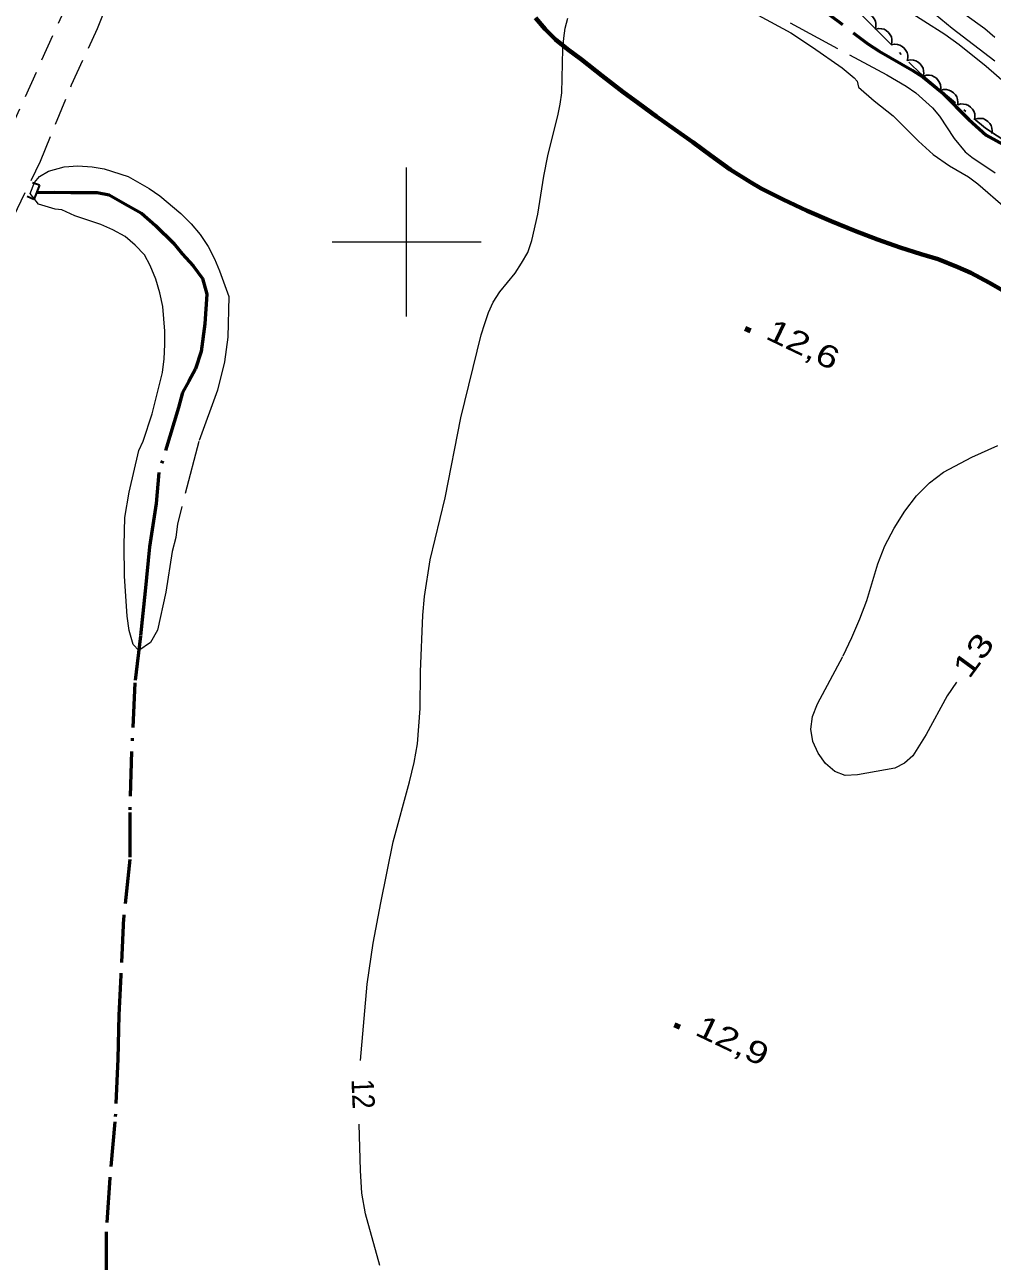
# Model space of a CAD drawing. Extents: x 355726 to 357533, y 5103782 to 5105258.
# Drawn here: x 355974.4 to 356039.3, y 5104531.6 to 5104614.6 of the extents above; entities that cross this region are included whole.
import ezdxf
from ezdxf.enums import TextEntityAlignment as Align

# ---------------------------------------------------------------- set-up
doc = ezdxf.new("R2010")
doc.units = 0
doc.header["$LTSCALE"] = 0.6
for name, pattern in [('DASH_DOUBLE_DOT', [9.2, 5, -1.2, 0.3, -1.2, 0.3, -1.2]), ('DOT_DASHED', [7.7, 5, -1.2, 0.3, -1.2]), ('LONG_DASHED', [7.5, 6, -1.5]), ('MEDIUM_DASHED', [4.5, 3, -1.5])]:
    doc.linetypes.add(name, pattern=pattern)
for name, color, linetype, lineweight in [('1', 7, 'LONG_DASHED', 53), ('19', 7, 'Continuous', 13), ('2', 7, 'LONG_DASHED', 13), ('22', 7, 'Continuous', 13), ('26', 7, 'Continuous', 35), ('3', 7, 'Continuous', 140), ('4', 7, 'DASH_DOUBLE_DOT', 53), ('44', 7, 'Continuous', 25), ('61', 7, 'Continuous', 13)]:
    doc.layers.add(name, color=color, linetype=linetype, lineweight=lineweight)

msp = doc.modelspace()

# ---------------------------------------------------------------- linework, layer by layer
at = {"layer": '1'}
msp.add_lwpolyline([(356026.36, 5104616.74), (356030.95, 5104613.29), (356031.7, 5104612.8), (356033.92, 5104611.53), (356034.66, 5104611.05), (356035.98, 5104609.98), (356037.72, 5104608.21), (356038.88, 5104607.17), (356042.34, 5104605.25)], dxfattribs=at)
at = {"layer": '19', "linetype": 'MEDIUM_DASHED'}
for points in [[(355973.64, 5104601.69), (355975.44, 5104605.41), (355977.53, 5104610.55), (355979.26, 5104614.32), (355981.26, 5104619.25), (355981.79, 5104620.73), (355982.61, 5104622.54), (355982.76, 5104622.85), (355983.09, 5104623.55), (355984.31, 5104626.76), (355985.46, 5104630.01), (355986.84, 5104635.04), (355987.76, 5104638.42), (355988.77, 5104642.09), (355989.92, 5104646.38), (355990.66, 5104649.27), (355991.6, 5104652.15), (355992.52, 5104655.49), (355993.31, 5104657.91), (355994.8, 5104662.81), (355996.35, 5104666.94), (355997.8, 5104670.73)], [(355973.33, 5104607.29), (355976.87, 5104615.17)]]:
    msp.add_lwpolyline(points, dxfattribs=at)
at = {"layer": '2', "linetype": 'Continuous'}
for points in [[(356016.96, 5104618.8), (356025.78, 5104614.03), (356027.24, 5104613.07), (356029.21, 5104611.68), (356030.03, 5104611.01), (356030.22, 5104610.79), (356030.32, 5104610.38)], [(355996.9, 5104545.09), (355997.36, 5104550.21), (355997.77, 5104552.97), (355998.27, 5104555.68), (355999.1, 5104559.76), (356000.2, 5104563.8), (356000.52, 5104565.09), (356000.74, 5104566.33), (356000.92, 5104568.71), (356000.94, 5104571.17), (356001.08, 5104574.98), (356001.21, 5104576.23), (356001.59, 5104578.68), (356002.58, 5104582.83), (356003.63, 5104588.2), (356005.01, 5104593.78), (356005.24, 5104594.54), (356005.49, 5104595.28), (356005.82, 5104595.96), (356006.25, 5104596.66), (356007.29, 5104597.91), (356007.72, 5104598.58), (356008.13, 5104599.3), (356008.41, 5104600.09), (356008.81, 5104601.87), (356009.2, 5104604.41), (356009.47, 5104605.78), (356010.18, 5104608.58), (356010.31, 5104609.25), (356010.41, 5104610.01), (356010.48, 5104612.95), (356010.54, 5104613.66), (356010.64, 5104614.34), (356010.81, 5104615.01)], [(355998.21, 5104531.36), (355997.24, 5104534.82), (355997, 5104536.2), (355996.9, 5104537.72), (355996.82, 5104540.82)]]:
    msp.add_lwpolyline(points, dxfattribs=at)
at = {"layer": '2'}
for points in [[(356030.84, 5104619.09), (356036.61, 5104614.35), (356042.7, 5104609.64)], [(356033.3, 5104615.73), (356036.1, 5104613.93), (356037.07, 5104613.24), (356038.87, 5104611.79), (356041.28, 5104609.69)], [(356037.46, 5104615.27), (356038.8, 5104614.31), (356039.47, 5104613.74)], [(356025.74, 5104614.69), (356032.22, 5104611.21), (356033.52, 5104610.44), (356034.17, 5104610), (356035.28, 5104608.99), (356035.75, 5104608.44), (356036.74, 5104606.93), (356037.48, 5104606.05), (356037.93, 5104605.68), (356039.48, 5104604.63)], [(356030.32, 5104610.38), (356031.37, 5104609.47), (356032.65, 5104608.45), (356034.35, 5104606.76), (356035.32, 5104605.87), (356036.43, 5104605.11), (356037.69, 5104604.36), (356038.32, 5104603.9), (356040.17, 5104602.3)], [(356036.89, 5104570.48), (356036.26, 5104569.55), (356034.85, 5104566.97), (356033.96, 5104565.54), (356033.41, 5104565.04), (356032.75, 5104564.71), (356030.26, 5104564.25), (356029.43, 5104564.22), (356028.73, 5104564.49), (356028.1, 5104565.01), (356027.61, 5104565.71), (356027.26, 5104566.49), (356027.11, 5104567.33), (356027.22, 5104568.17), (356027.56, 5104569.03), (356029.28, 5104572.25), (356029.88, 5104573.48), (356030.41, 5104574.72), (356030.87, 5104575.95), (356031.62, 5104578.42), (356032.09, 5104579.63), (356032.71, 5104580.8), (356033.42, 5104581.95), (356034.2, 5104582.97), (356035.07, 5104583.84), (356036.01, 5104584.55), (356037.93, 5104585.57), (356039.66, 5104586.36)]]:
    msp.add_lwpolyline(points, dxfattribs=at)
msp.add_lwpolyline([(355977.02, 5104605.03), (355977.95, 5104605.1), (355978.92, 5104605.05), (355979.72, 5104604.9), (355981.32, 5104604.39), (355982.74, 5104603.59), (355983.45, 5104603.09), (355984.86, 5104601.9), (355985.56, 5104601.21), (355986.15, 5104600.49), (355986.69, 5104599.69), (355987.11, 5104598.86), (355987.46, 5104598.07), (355988.07, 5104596.34), (355988.02, 5104593.61), (355987.78, 5104591.96), (355987.31, 5104590.06), (355986.06, 5104586.61), (355984.87, 5104582.05), (355984.64, 5104581.1), (355984.52, 5104580.18), (355984.28, 5104579.23), (355983.84, 5104576.51), (355983.29, 5104573.96), (355982.83, 5104573.13), (355982.03, 5104572.6), (355981.66, 5104573), (355981.4, 5104573.94), (355981.25, 5104574.91), (355981.07, 5104577.58), (355981.05, 5104579.66), (355981.11, 5104581.51), (355981.38, 5104583.23), (355982.05, 5104586.01), (355982.32, 5104586.65), (355982.94, 5104588.47), (355983.62, 5104591.25), (355983.74, 5104592.17), (355983.79, 5104593.13), (355983.79, 5104594.01), (355983.64, 5104595.68), (355983.45, 5104596.58), (355983.19, 5104597.51), (355982.8, 5104598.42), (355982.41, 5104599.13), (355981.79, 5104599.78), (355981.12, 5104600.36), (355980.29, 5104600.82), (355979.5, 5104601.17), (355977.75, 5104601.76), (355976.88, 5104602.15), (355976.42, 5104602.21), (355975.32, 5104602.54), (355974.74, 5104603.26), (355975.04, 5104603.98), (355975.37, 5104604.39), (355975.97, 5104604.74)], close=True, dxfattribs=at)
at = {"layer": '22', "linetype": 'LONG_DASHED', "lineweight": 70}
msp.add_lwpolyline([(356040.43, 5104596.49), (356039.11, 5104597.25), (356037.86, 5104597.93), (356036.99, 5104598.32), (356035.65, 5104598.84), (356034.51, 5104599.18), (356033.12, 5104599.62), (356031.59, 5104600.17), (356030.06, 5104600.75), (356028.48, 5104601.4), (356026.87, 5104602.09), (356025.27, 5104602.84), (356023.79, 5104603.59), (356023.08, 5104604.01), (356021.71, 5104604.87), (356020.4, 5104605.8), (356019.21, 5104606.7), (356017.99, 5104607.55), (356016.76, 5104608.42), (356015.58, 5104609.28), (356014.51, 5104610.08), (356013.11, 5104611.15), (356011.74, 5104612.23), (356010.8, 5104612.92), (356009.98, 5104613.57), (356009.3, 5104614.28), (356008.65, 5104615.03)], dxfattribs=at)
at = {"layer": '26'}
for p, q in [((355975.38, 5104603.8), (355974.91, 5104603.97)), ((355975.38, 5104603.8), (355975, 5104602.85)), ((355975, 5104602.85), (355974.54, 5104603.05))]:
    msp.add_line(p, q, dxfattribs=at)
at = {"layer": '3'}
for p, q in [((356022.71, 5104594.2), (356023.07, 5104594.03)), ((356017.97, 5104547.5), (356018.33, 5104547.33))]:
    msp.add_line(p, q, dxfattribs=at)
at = {"layer": '4'}
msp.add_lwpolyline([(355975.19, 5104603.32), (355976.39, 5104603.34), (355977.47, 5104603.32), (355978.55, 5104603.31), (355979.24, 5104603.31), (355980.04, 5104603.15), (355980.95, 5104602.65), (355982.22, 5104601.93), (355983.15, 5104601.11), (355984.37, 5104599.93), (355984.95, 5104599.21), (355985.68, 5104598.4), (355986.3, 5104597.56), (355986.6, 5104596.5), (355986.46, 5104594.5), (355986.22, 5104592.66), (355985.85, 5104591.49), (355985.39, 5104590.66), (355984.97, 5104589.91), (355984.69, 5104588.89), (355983.38, 5104584.54), (355983.2, 5104582.46), (355982.75, 5104579.56), (355982.46, 5104576.57), (355982.16, 5104573.57), (355981.77, 5104570.43), (355981.55, 5104565.82), (355981.43, 5104561.74), (355981.44, 5104558.58), (355981.02, 5104554.67), (355980.83, 5104550.82), (355980.7, 5104548.13), (355980.64, 5104545.21), (355980.44, 5104540.98), (355980.1, 5104537.22), (355979.85, 5104533.61), (355979.84, 5104530.07)], dxfattribs=at)
at = {"layer": '44', "linetype": 'DOT_DASHED'}
msp.add_lwpolyline([(356027.14, 5104618.57), (356034.52, 5104611.25), (356038.84, 5104607.63), (356042.89, 5104604.95)], dxfattribs=at)
at = {"layer": '44'}
for points in [[(356030.4, 5104615.34), (356030.6, 5104615.38), (356030.8, 5104615.36), (356030.96, 5104615.32), (356031.12, 5104615.23), (356031.26, 5104615.12), (356031.37, 5104614.96), (356031.45, 5104614.82), (356031.49, 5104614.65), (356031.49, 5104614.46), (356031.46, 5104614.28)], [(356031.46, 5104614.28), (356031.67, 5104614.32), (356031.87, 5104614.3), (356032.03, 5104614.27), (356032.18, 5104614.18), (356032.32, 5104614.06), (356032.43, 5104613.9), (356032.52, 5104613.76), (356032.55, 5104613.59), (356032.56, 5104613.4), (356032.53, 5104613.23)], [(356032.53, 5104613.23), (356032.73, 5104613.27), (356032.93, 5104613.25), (356033.09, 5104613.21), (356033.25, 5104613.12), (356033.39, 5104613), (356033.5, 5104612.85), (356033.58, 5104612.71), (356033.62, 5104612.53), (356033.62, 5104612.35), (356033.59, 5104612.17)], [(356033.59, 5104612.17), (356033.8, 5104612.21), (356034, 5104612.19), (356034.16, 5104612.15), (356034.31, 5104612.07), (356034.45, 5104611.95), (356034.56, 5104611.79), (356034.65, 5104611.65), (356034.68, 5104611.48), (356034.69, 5104611.29), (356034.66, 5104611.12)], [(356034.67, 5104611.13), (356034.87, 5104611.18), (356035.07, 5104611.18), (356035.23, 5104611.16), (356035.39, 5104611.08), (356035.54, 5104610.98), (356035.67, 5104610.83), (356035.76, 5104610.7), (356035.81, 5104610.53), (356035.83, 5104610.34), (356035.82, 5104610.16)], [(356035.82, 5104610.16), (356036.02, 5104610.22), (356036.22, 5104610.22), (356036.38, 5104610.19), (356036.54, 5104610.12), (356036.69, 5104610.01), (356036.82, 5104609.87), (356036.91, 5104609.73), (356036.96, 5104609.56), (356036.98, 5104609.38), (356036.97, 5104609.2)], [(356036.97, 5104609.2), (356037.17, 5104609.26), (356037.37, 5104609.25), (356037.53, 5104609.23), (356037.69, 5104609.15), (356037.84, 5104609.05), (356037.97, 5104608.9), (356038.06, 5104608.77), (356038.11, 5104608.6), (356038.13, 5104608.42), (356038.12, 5104608.24)], [(356038.12, 5104608.24), (356038.32, 5104608.29), (356038.52, 5104608.29), (356038.68, 5104608.27), (356038.84, 5104608.19), (356038.99, 5104608.09), (356039.12, 5104607.94), (356039.21, 5104607.81), (356039.26, 5104607.64), (356039.28, 5104607.45), (356039.27, 5104607.27)]]:
    msp.add_lwpolyline(points, dxfattribs=at)
at = {"layer": '61'}
for p, q in [((356000, 5104595), (356000, 5104605)), ((355995, 5104600), (356005, 5104600))]:
    msp.add_line(p, q, dxfattribs=at)

# ---------------------------------------------------------------- texts
at = {"layer": '2'}
for s, rotation, width, p in [('13', 53.769, 1.35, (356038.622, 5104571.842)), ('12', 272.397, 0.9, (355996.342, 5104542.831))]:
    msp.add_text(s, height=1.5, rotation=rotation, dxfattribs=dict(at, width=width)).set_placement(p, align=Align.CENTER)
at = {"layer": '3', "width": 1.3}
for s, p in [('12,6   ', (356024, 5104593.55)), ('12,9   ', (356019.26, 5104546.86))]:
    msp.add_text(s, height=1.5, rotation=334.423, dxfattribs=at).set_placement(p)

doc.saveas('drawing.dxf')
